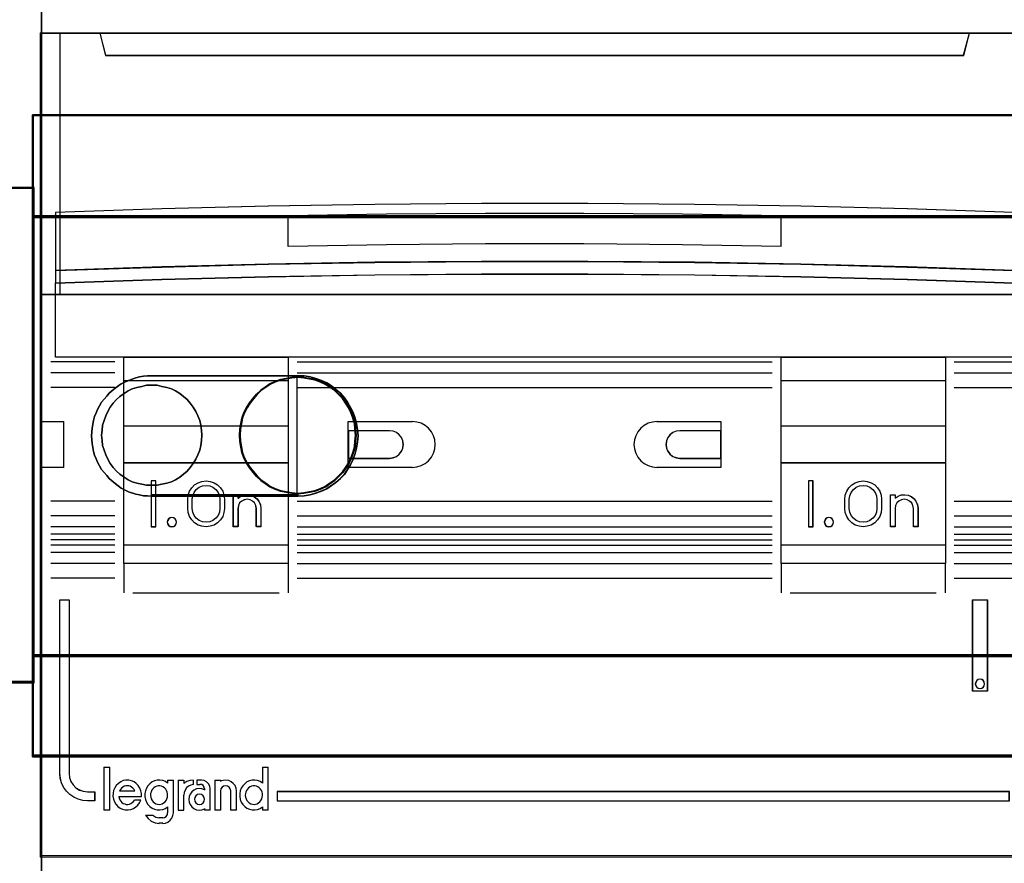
# Model space of a CAD drawing. Header units: millimetres. Extents: x -1290 to 1795, y -4192 to -1311.
# Tile 780 of 1056: x 1438 to 1448, y -2541 to -2532. Entities that reach past the tile are written whole.
import ezdxf

# ---------------------------------------------------------------- set-up
doc = ezdxf.new("R2010")
doc.units = ezdxf.units.MM
doc.layers.add('30', color=7, linetype='Continuous')
doc.layers.add('45', color=7, linetype='Continuous')
doc.layers.add('Aparatura', color=7, linetype='Continuous', lineweight=13)

# ---------------------------------------------------------------- blocks, each defined once
blk = doc.blocks.new('*U321')
at = {"layer": '30', "color": 7}
for points in [[(117.158256, -107.133495), (548.842747, -107.133495), (117.158256, -107.133495)], [(117.158256, -107.133495), (117.158256, -109.745742), (117.158256, -107.133495)], [(548.842747, -107.133495), (117.158256, -107.133495), (117.158256, -109.698196), (117.158256, -111.175687), (117.158256, -112.73681), (548.842747, -112.73681), (548.842747, -111.175687), (548.842747, -109.698196), (548.842747, -107.133495)], [(117.158256, -112.73681), (117.158256, -109.657769), (117.158256, -112.73681)], [(113.649238, -111.11201), (117.245982, -111.11201), (113.649238, -111.11201)], [(115.194714, -111.11201), (113.649238, -111.11201), (113.649238, -138.202181), (115.194714, -138.202181), (117.245982, -138.202181), (117.245982, -136.743056), (117.245982, -135.22887), (117.245982, -114.167914), (117.245982, -112.653727), (117.245982, -111.11201), (115.194714, -111.11201)], [(115.200756, -111.155099), (113.692205, -111.155099), (113.692205, -138.159093), (115.200756, -138.159093), (117.203014, -138.159093), (117.203014, -136.704609), (117.203014, -135.19524), (117.203014, -114.201281), (117.203014, -112.691912), (117.203014, -111.155099), (115.200756, -111.155099)], [(117.158256, -112.648837), (548.842747, -112.648837), (117.158256, -112.648837)], [(117.158256, -114.246707), (117.158256, -112.648837), (117.158256, -114.246707)], [(548.842747, -112.648837), (117.158256, -112.648837), (117.158256, -114.163638), (117.158256, -135.23314), (117.158256, -136.747941), (548.842747, -136.747941), (548.842747, -135.23314), (548.842747, -114.163638), (548.842747, -112.648837)], [(117.158256, -114.158734), (117.158256, -135.238044), (117.158256, -114.158734)], [(131.702128, -121.403008), (132.033116, -121.403008), (132.364104, -121.458626), (132.66751, -121.542053), (132.970917, -121.65329), (133.274323, -121.792335), (133.522564, -121.95919), (133.770805, -122.153854), (134.019046, -122.348518), (134.239705, -122.5988), (134.4052, -122.849082), (134.570694, -123.127173), (134.708606, -123.405265), (134.818935, -123.711165), (134.901682, -124.017065), (134.956847, -124.350775), (134.984429, -124.684484), (134.956847, -125.018194), (134.901682, -125.351903), (134.818935, -125.657804), (134.708606, -125.963704), (134.570694, -126.269605), (134.4052, -126.519887), (134.239705, -126.797978), (134.019046, -127.020451), (133.770805, -127.242924), (133.522564, -127.409779), (133.274323, -127.576633), (132.970917, -127.715679), (132.66751, -127.826916), (132.364104, -127.910343), (132.033116, -127.965961), (131.702128, -127.99377), (123.675659, -127.99377), (123.455, -127.965961), (123.234341, -127.965961), (123.013682, -127.910343), (122.820605, -127.882534), (122.40687, -127.743488), (122.020716, -127.548824), (121.689728, -127.298542), (121.35874, -127.020451), (121.220828, -126.853596), (121.082916, -126.686741), (120.945004, -126.519887), (120.834675, -126.325223), (120.724345, -126.130559), (120.641598, -125.935895), (120.558851, -125.741231), (120.503686, -125.546567), (120.420939, -125.101621), (120.393357, -124.684484), (120.420939, -124.267348), (120.503686, -123.850211), (120.558851, -123.627738), (120.641598, -123.433074), (120.724345, -123.23841), (120.834675, -123.043746), (120.945004, -122.849082), (121.082916, -122.682227), (121.220828, -122.515373), (121.35874, -122.348518), (121.689728, -122.070427), (122.020716, -121.847954), (122.40687, -121.65329), (122.820605, -121.514244), (123.013682, -121.458626), (123.234341, -121.430817), (123.455, -121.403008), (123.675659, -121.403008), (131.702128, -121.403008)], [(123.675659, -127.99377), (131.702128, -127.99377), (132.033116, -127.965961), (132.364104, -127.910343), (132.66751, -127.826916), (132.970917, -127.715679), (133.274323, -127.576633), (133.522564, -127.409779), (133.770805, -127.242924), (134.019046, -127.020451), (134.239705, -126.797978), (134.4052, -126.519887), (134.570694, -126.269605), (134.708606, -125.963704), (134.818935, -125.657804), (134.901682, -125.351903), (134.956847, -125.018194), (134.984429, -124.684484), (134.956847, -124.350775), (134.901682, -124.017065), (134.818935, -123.711165), (134.708606, -123.405265), (134.570694, -123.127173), (134.4052, -122.849082), (134.239705, -122.5988), (134.019046, -122.348518), (133.770805, -122.153854), (133.522564, -121.95919), (133.274323, -121.792335), (132.970917, -121.65329), (132.66751, -121.542053), (132.364104, -121.458626), (132.033116, -121.403008), (131.702128, -121.403008), (123.675659, -121.403008), (123.455, -121.403008), (123.234341, -121.430817), (123.013682, -121.458626), (122.820605, -121.514244), (122.40687, -121.65329), (122.020716, -121.847954), (121.689728, -122.070427), (121.35874, -122.348518), (121.220828, -122.515373), (121.082916, -122.682227), (120.945004, -122.849082), (120.834675, -123.043746), (120.724345, -123.23841), (120.641598, -123.433074), (120.558851, -123.627738), (120.503686, -123.850211), (120.420939, -124.267348), (120.393357, -124.684484), (120.420939, -125.101621), (120.503686, -125.546567), (120.558851, -125.741231), (120.641598, -125.935895), (120.724345, -126.130559), (120.834675, -126.325223), (120.945004, -126.519887), (121.082916, -126.686741), (121.220828, -126.853596), (121.35874, -127.020451), (121.689728, -127.298542), (122.020716, -127.548824), (122.40687, -127.743488), (122.820605, -127.882534), (123.013682, -127.910343), (123.234341, -127.965961), (123.455, -127.965961), (123.675659, -127.99377)], [(123.657102, -121.403008), (131.722474, -121.403008), (123.657102, -121.403008)], [(134.87522, -124.657993), (134.847424, -124.32415), (134.819627, -124.018128), (134.736237, -123.712105), (134.625051, -123.406082), (134.486068, -123.127879), (134.319288, -122.877497), (134.152509, -122.627115), (133.930136, -122.404553), (133.707763, -122.181991), (133.457594, -122.015069), (133.207424, -121.848147), (132.929458, -121.709046), (132.623696, -121.597765), (132.317933, -121.542125), (132.012171, -121.486484), (131.678611, -121.458664), (131.345052, -121.486484), (131.03929, -121.542125), (130.733527, -121.597765), (130.427765, -121.709046), (130.149799, -121.848147), (129.899629, -122.015069), (129.64946, -122.181991), (129.427087, -122.404553), (129.232511, -122.627115), (129.037935, -122.877497), (128.871155, -123.127879), (128.732172, -123.406082), (128.620986, -123.712105), (128.565393, -124.018128), (128.509799, -124.32415), (128.482003, -124.657993), (128.509799, -124.991837), (128.565393, -125.297859), (128.620986, -125.603882), (128.732172, -125.909905), (128.871155, -126.188108), (129.037935, -126.43849), (129.232511, -126.688872), (129.427087, -126.911434), (129.64946, -127.133996), (129.899629, -127.300918), (130.149799, -127.467839), (130.427765, -127.606941), (130.733527, -127.718222), (131.03929, -127.773862), (131.345052, -127.829503), (131.678611, -127.857323), (132.012171, -127.829503), (132.317933, -127.773862), (132.623696, -127.718222), (132.929458, -127.606941), (133.207424, -127.467839), (133.457594, -127.300918), (133.707763, -127.133996), (133.930136, -126.911434), (134.152509, -126.688872), (134.319288, -126.43849), (134.486068, -126.188108), (134.625051, -125.909905), (134.736237, -125.603882), (134.819627, -125.297859), (134.847424, -124.991837), (134.87522, -124.657993)], [(131.678611, -127.857323), (131.345052, -127.829503), (131.03929, -127.773862), (130.733527, -127.718222), (130.427765, -127.606941), (130.149799, -127.467839), (129.899629, -127.300918), (129.64946, -127.133996), (129.427087, -126.911434), (129.232511, -126.688872), (129.037935, -126.43849), (128.871155, -126.188108), (128.732172, -125.909905), (128.620986, -125.603882), (128.565393, -125.297859), (128.509799, -124.991837), (128.482003, -124.657993), (128.509799, -124.32415), (128.565393, -124.018128), (128.620986, -123.712105), (128.732172, -123.406082), (128.871155, -123.127879), (129.037935, -122.877497), (129.232511, -122.627115), (129.427087, -122.404553), (129.64946, -122.181991), (129.899629, -122.015069), (130.149799, -121.848147), (130.427765, -121.709046), (130.733527, -121.597765), (131.03929, -121.542125), (131.345052, -121.486484), (131.678611, -121.458664), (132.012171, -121.486484), (132.317933, -121.542125), (132.623696, -121.597765), (132.929458, -121.709046), (133.207424, -121.848147), (133.457594, -122.015069), (133.707763, -122.181991), (133.930136, -122.404553), (134.152509, -122.627115), (134.319288, -122.877497), (134.486068, -123.127879), (134.625051, -123.406082), (134.736237, -123.712105), (134.819627, -124.018128), (134.847424, -124.32415), (134.87522, -124.657993), (134.847424, -124.991837), (134.819627, -125.297859), (134.736237, -125.603882), (134.625051, -125.909905), (134.486068, -126.188108), (134.319288, -126.43849), (134.152509, -126.688872), (133.930136, -126.911434), (133.707763, -127.133996), (133.457594, -127.300918), (133.207424, -127.467839), (132.929458, -127.606941), (132.623696, -127.718222), (132.317933, -127.773862), (132.012171, -127.829503), (131.678611, -127.857323)], [(128.482003, -124.657993), (128.509799, -124.991837), (128.565393, -125.297859), (128.620986, -125.603882), (128.732172, -125.909905), (128.871155, -126.188108), (129.037935, -126.43849), (129.232511, -126.688872), (129.427087, -126.911434), (129.64946, -127.133996), (129.899629, -127.300918), (130.149799, -127.467839), (130.427765, -127.606941), (130.733527, -127.718222), (131.03929, -127.773862), (131.345052, -127.829503), (131.678611, -127.857323), (132.012171, -127.829503), (132.317933, -127.773862), (132.623696, -127.718222), (132.929458, -127.606941), (133.207424, -127.467839), (133.457594, -127.300918), (133.707763, -127.133996), (133.930136, -126.911434), (134.152509, -126.688872), (134.319288, -126.43849), (134.486068, -126.188108), (134.625051, -125.909905), (134.736237, -125.603882), (134.819627, -125.297859), (134.847424, -124.991837), (134.87522, -124.657993), (134.847424, -124.32415), (134.819627, -124.018128), (134.736237, -123.712105), (134.625051, -123.406082), (134.486068, -123.127879), (134.319288, -122.877497), (134.152509, -122.627115), (133.930136, -122.404553), (133.707763, -122.181991), (133.457594, -122.015069), (133.207424, -121.848147), (132.929458, -121.709046), (132.623696, -121.597765), (132.317933, -121.542125), (132.012171, -121.486484), (131.678611, -121.458664), (131.345052, -121.486484), (131.03929, -121.542125), (130.733527, -121.597765), (130.427765, -121.709046), (130.149799, -121.848147), (129.899629, -122.015069), (129.64946, -122.181991), (129.427087, -122.404553), (129.232511, -122.627115), (129.037935, -122.877497), (128.871155, -123.127879), (128.732172, -123.406082), (128.620986, -123.712105), (128.565393, -124.018128), (128.509799, -124.32415), (128.482003, -124.657993)], [(128.52497, -124.657096), (128.552393, -124.986536), (128.607239, -125.288524), (128.662085, -125.590511), (128.771777, -125.892498), (128.908892, -126.167032), (129.07343, -126.414112), (129.265391, -126.661193), (129.457351, -126.88082), (129.676735, -127.100447), (129.923542, -127.265167), (130.170348, -127.429887), (130.444578, -127.567154), (130.746231, -127.676968), (131.047883, -127.731874), (131.349536, -127.786781), (131.678611, -127.814234), (132.007687, -127.786781), (132.30934, -127.731874), (132.610992, -127.676968), (132.912645, -127.567154), (133.186875, -127.429887), (133.433681, -127.265167), (133.680488, -127.100447), (133.899872, -126.88082), (134.119255, -126.661193), (134.283793, -126.414112), (134.448331, -126.167032), (134.585446, -125.892498), (134.695138, -125.590511), (134.777407, -125.288524), (134.80483, -124.986536), (134.832253, -124.657096), (134.80483, -124.327655), (134.777407, -124.025668), (134.695138, -123.723681), (134.585446, -123.421694), (134.448331, -123.14716), (134.283793, -122.900079), (134.119255, -122.652999), (133.899872, -122.433372), (133.680488, -122.213745), (133.433681, -122.049025), (133.186875, -121.884304), (132.912645, -121.747037), (132.610992, -121.637224), (132.30934, -121.582317), (132.007687, -121.52741), (131.678611, -121.499957), (131.349536, -121.52741), (131.047883, -121.582317), (130.746231, -121.637224), (130.444578, -121.747037), (130.170348, -121.884304), (129.923542, -122.049025), (129.676735, -122.213745), (129.457351, -122.433372), (129.265391, -122.652999), (129.07343, -122.900079), (128.908892, -123.14716), (128.771777, -123.421694), (128.662085, -123.723681), (128.607239, -124.025668), (128.552393, -124.327655), (128.52497, -124.657096)], [(131.634749, -127.99377), (131.972532, -127.965961), (132.310315, -127.910343), (132.619949, -127.826916), (132.929583, -127.715679), (133.239218, -127.576633), (133.492555, -127.409779), (133.745892, -127.242924), (133.999229, -127.020451), (134.224418, -126.797978), (134.393309, -126.519887), (134.562201, -126.269605), (134.702944, -125.963704), (134.815538, -125.657804), (134.899984, -125.351903), (134.956281, -125.018194), (134.984429, -124.684484), (134.956281, -124.350775), (134.899984, -124.017065), (134.815538, -123.711165), (134.702944, -123.405265), (134.562201, -123.127173), (134.393309, -122.849082), (134.224418, -122.5988), (133.999229, -122.348518), (133.745892, -122.153854), (133.492555, -121.95919), (133.239218, -121.792335), (132.929583, -121.65329), (132.619949, -121.542053), (132.310315, -121.458626), (131.972532, -121.403008), (131.634749, -121.403008), (131.634749, -127.99377)], [(126.430301, -124.657096), (126.402447, -124.378174), (126.374592, -124.099252), (126.318884, -123.848222), (126.207466, -123.597193), (126.096048, -123.346163), (125.956776, -123.123026), (125.78965, -122.899888), (125.622523, -122.704643), (125.427543, -122.53729), (125.232562, -122.369937), (124.981872, -122.230476), (124.759037, -122.118907), (124.508347, -122.035231), (124.229803, -121.979446), (123.979114, -121.923662), (123.70057, -121.923662), (123.394171, -121.923662), (123.143482, -121.979446), (122.864938, -122.035231), (122.614248, -122.118907), (122.391413, -122.230476), (122.168577, -122.369937), (121.945742, -122.53729), (121.750761, -122.704643), (121.583635, -122.899888), (121.416509, -123.123026), (121.277237, -123.346163), (121.165819, -123.597193), (121.082256, -123.848222), (120.998692, -124.099252), (120.970838, -124.378174), (120.942984, -124.657096), (120.970838, -124.936018), (120.998692, -125.214939), (121.082256, -125.465969), (121.165819, -125.716999), (121.277237, -125.968028), (121.416509, -126.191166), (121.583635, -126.414303), (121.750761, -126.609549), (121.945742, -126.776902), (122.168577, -126.944255), (122.391413, -127.083716), (122.614248, -127.195284), (122.864938, -127.278961), (123.143482, -127.334745), (123.394171, -127.39053), (123.70057, -127.39053), (123.979114, -127.39053), (124.229803, -127.334745), (124.508347, -127.278961), (124.759037, -127.195284), (124.981872, -127.083716), (125.232562, -126.944255), (125.427543, -126.776902), (125.622523, -126.609549), (125.78965, -126.414303), (125.956776, -126.191166), (126.096048, -125.968028), (126.207466, -125.716999), (126.318884, -125.465969), (126.374592, -125.214939), (126.402447, -124.936018), (126.430301, -124.657096)], [(123.70057, -121.923662), (123.979114, -121.923662), (124.229803, -121.979446), (124.508347, -122.035231), (124.759037, -122.118907), (124.981872, -122.230476), (125.232562, -122.369937), (125.427543, -122.53729), (125.622523, -122.704643), (125.78965, -122.899888), (125.956776, -123.123026), (126.096048, -123.346163), (126.207466, -123.597193), (126.318884, -123.848222), (126.374592, -124.099252), (126.402447, -124.378174), (126.430301, -124.657096), (126.402447, -124.936018), (126.374592, -125.214939), (126.318884, -125.465969), (126.207466, -125.716999), (126.096048, -125.968028), (125.956776, -126.191166), (125.78965, -126.414303), (125.622523, -126.609549), (125.427543, -126.776902), (125.232562, -126.944255), (124.981872, -127.083716), (124.759037, -127.195284), (124.508347, -127.278961), (124.229803, -127.334745), (123.979114, -127.39053), (123.70057, -127.39053), (123.394171, -127.39053), (123.143482, -127.334745), (122.864938, -127.278961), (122.614248, -127.195284), (122.391413, -127.083716), (122.168577, -126.944255), (121.945742, -126.776902), (121.750761, -126.609549), (121.583635, -126.414303), (121.416509, -126.191166), (121.277237, -125.968028), (121.165819, -125.716999), (121.082256, -125.465969), (120.998692, -125.214939), (120.970838, -124.936018), (120.942984, -124.657096), (120.970838, -124.378174), (120.998692, -124.099252), (121.082256, -123.848222), (121.165819, -123.597193), (121.277237, -123.346163), (121.416509, -123.123026), (121.583635, -122.899888), (121.750761, -122.704643), (121.945742, -122.53729), (122.168577, -122.369937), (122.391413, -122.230476), (122.614248, -122.118907), (122.864938, -122.035231), (123.143482, -121.979446), (123.394171, -121.923662), (123.70057, -121.923662)], [(131.722474, -127.905798), (123.657102, -127.905798), (131.722474, -127.905798)], [(117.158256, -136.747941), (117.158256, -135.151866), (117.158256, -136.747941)], [(117.158256, -136.659968), (548.842747, -136.659968), (117.158256, -136.659968)], [(117.158256, -139.739009), (117.158256, -136.659968), (117.158256, -139.739009)], [(548.842747, -136.659968), (117.158256, -136.659968), (117.158256, -138.13771), (117.158256, -139.699098), (117.158256, -142.236353), (548.842747, -142.236353), (548.842747, -139.699098), (548.842747, -138.13771), (548.842747, -136.659968)], [(548.79978, -136.703057), (117.201224, -136.703057), (117.201224, -138.157962), (117.201224, -139.69522), (117.201224, -142.193264), (548.79978, -142.193264), (548.79978, -139.69522), (548.79978, -138.157962), (548.79978, -136.703057)], [(117.245982, -138.114209), (113.649238, -138.114209), (117.245982, -138.114209)], [(117.158256, -139.651036), (117.158256, -142.236353), (117.158256, -139.651036)], [(117.158256, -142.14838), (548.842747, -142.14838), (117.158256, -142.14838)]]:
    blk.add_lwpolyline(points, close=True, dxfattribs=at)
at = {"layer": '30', "color": 59}
blk.add_lwpolyline([(548.79978, -107.176583), (117.201224, -107.176583), (117.201224, -109.701841), (117.201224, -111.156608), (117.201224, -112.693721), (548.79978, -112.693721), (548.79978, -111.156608), (548.79978, -109.701841), (548.79978, -107.176583)], close=True, dxfattribs=at)
blk = doc.blocks.new('*U322')
at = {"layer": '45', "color": 7}
for points in [[(153.640272, -83.671744), (171.62861, -83.671744), (171.62861, -83.671744), (171.62861, -166.638872), (171.62861, -166.638872), (153.640272, -166.638872), (153.640272, -166.638872), (135.646092, -166.638872), (135.646092, -166.638872), (117.657754, -166.638872), (117.657754, -166.638872), (117.657754, -83.671744), (117.657754, -83.671744), (135.646092, -83.671744), (135.646092, -83.671744), (153.640272, -83.671744), (153.640272, -83.671744)], [(153.637885, -83.67713), (171.623239, -83.67713), (171.623239, -166.633485), (153.637885, -166.633485), (135.646689, -166.633485), (117.661335, -166.633485), (117.661335, -83.67713), (135.646689, -83.67713), (153.637885, -83.67713)], [(117.657754, -102.65946), (171.62861, -102.65946), (171.62861, -116.970266), (117.657754, -116.970266), (117.657754, -102.65946)], [(117.661335, -102.664846), (171.623239, -102.664846), (171.623239, -116.96488), (117.661335, -116.96488), (117.661335, -102.664846)], [(120.840936, -102.65946), (121.156426, -103.880304), (121.156426, -103.880304), (168.129467, -103.880304), (168.129467, -103.880304), (168.4508, -102.65946), (120.840936, -102.65946)], [(120.846307, -102.664846), (121.161726, -103.874918), (168.124168, -103.874918), (168.445429, -102.664846), (120.846307, -102.664846)], [(170.874887, -112.474699), (165.044321, -112.275581), (159.219597, -112.12917), (153.389031, -112.029611), (147.558465, -111.982759), (141.727899, -111.982759), (135.897333, -112.029611), (130.066767, -112.12917), (124.242043, -112.275581), (118.411477, -112.474699), (118.411477, -115.648882), (124.242043, -115.45562), (130.066767, -115.303353), (135.897333, -115.203794), (141.727899, -115.156942), (147.558465, -115.156942), (153.389031, -115.203794), (159.219597, -115.303353), (165.044321, -115.45562), (170.874887, -115.648882), (170.874887, -112.474699)], [(170.869516, -112.477326), (165.039945, -112.278598), (159.216215, -112.132474), (153.386644, -112.03311), (147.557073, -111.98635), (141.727502, -111.98635), (135.89793, -112.03311), (130.068359, -112.132474), (124.244629, -112.278598), (118.415058, -112.477326), (118.415058, -115.645292), (124.244629, -115.452408), (130.068359, -115.300439), (135.89793, -115.201075), (141.727502, -115.154315), (147.557073, -115.154315), (153.386644, -115.201075), (159.216215, -115.300439), (165.039945, -115.452408), (170.869516, -115.645292), (170.869516, -112.477326)], [(170.874887, -115.643175), (165.044321, -115.448633), (159.219597, -115.295357), (153.389031, -115.195139), (147.558465, -115.147977), (141.727899, -115.147977), (135.897333, -115.195139), (130.066767, -115.295357), (124.242043, -115.448633), (118.411477, -115.643175), (118.411477, -116.332914), (124.242043, -116.132477), (130.066767, -115.985097), (135.897333, -115.884878), (141.727899, -115.837717), (147.558465, -115.837717), (153.389031, -115.884878), (159.219597, -115.985097), (165.044321, -116.132477), (170.874887, -116.332914), (170.874887, -115.643175)], [(170.869516, -115.643014), (165.039945, -115.449946), (159.216215, -115.297832), (153.386644, -115.198372), (147.557073, -115.151568), (141.727502, -115.151568), (135.89793, -115.198372), (130.068359, -115.297832), (124.244629, -115.449946), (118.415058, -115.643014), (118.415058, -116.327528), (124.244629, -116.128609), (130.068359, -115.982346), (135.89793, -115.882886), (141.727502, -115.836082), (147.557073, -115.836082), (153.386644, -115.882886), (159.216215, -115.982346), (165.039945, -116.128609), (170.869516, -116.327528), (170.869516, -115.643014)], [(170.874887, -120.392221), (118.411477, -120.392221), (118.411477, -116.322137), (124.242043, -116.123025), (130.066767, -115.976619), (135.897333, -115.877063), (141.727899, -115.830214), (147.558465, -115.830214), (153.389031, -115.877063), (159.219597, -115.976619), (165.044321, -116.123025), (170.874887, -116.322137), (170.874887, -120.392221)], [(170.869516, -120.386835), (118.415058, -120.386835), (118.415058, -116.326362), (124.244629, -116.12772), (130.068359, -115.98166), (135.89793, -115.882339), (141.727502, -115.8356), (147.557073, -115.8356), (153.386644, -115.882339), (159.216215, -115.98166), (165.039945, -116.12772), (170.869516, -116.326362), (170.869516, -120.386835)], [(122.155027, -120.381448), (131.154944, -120.381448), (131.154944, -131.665279), (122.155027, -131.665279), (122.155027, -120.381448)], [(122.160398, -120.385039), (131.151364, -120.385039), (131.151364, -131.659893), (122.160398, -131.659893), (122.160398, -120.385039)], [(158.12963, -120.381448), (167.129547, -120.381448), (167.129547, -131.665279), (158.12963, -131.665279), (158.12963, -120.381448)], [(122.155027, -121.654358), (131.154944, -121.654358), (131.154944, -124.166065), (122.155027, -124.166065), (122.155027, -121.654358)], [(122.160398, -121.659744), (131.151364, -121.659744), (131.151364, -124.160679), (122.160398, -124.160679), (122.160398, -121.659744)], [(158.12963, -121.654358), (167.129547, -121.654358), (167.129547, -124.166065), (158.12963, -124.166065), (158.12963, -121.654358)], [(158.135001, -121.659744), (167.125966, -121.659744), (167.125966, -124.160679), (158.135001, -124.160679), (158.135001, -121.659744)], [(136.70199, -125.91654), (136.895553, -125.881248), (137.083251, -125.816545), (137.235755, -125.693021), (137.353066, -125.534205), (137.429318, -125.351861), (137.458646, -125.157753), (137.429318, -124.963645), (137.353066, -124.775418), (137.235755, -124.622484), (137.083251, -124.504843), (136.895553, -124.428376), (136.70199, -124.404848), (136.70199, -124.404848), (134.443754, -124.404848), (134.443754, -125.91654), (136.70199, -125.91654), (136.70199, -125.91654)], [(136.699315, -125.912949), (136.892188, -125.877867), (137.079217, -125.813548), (137.231178, -125.690758), (137.348071, -125.532885), (137.424051, -125.351624), (137.453275, -125.158668), (137.424051, -124.965712), (137.348071, -124.778604), (137.231178, -124.626578), (137.079217, -124.509635), (136.892188, -124.433622), (136.699315, -124.410234), (134.449125, -124.410234), (134.449125, -125.912949), (136.699315, -125.912949)], [(152.583557, -124.404848), (152.390077, -124.428376), (152.20246, -124.504843), (152.050022, -124.622484), (151.932761, -124.775418), (151.856542, -124.963645), (151.83309, -125.157753), (151.856542, -125.351861), (151.932761, -125.534205), (152.050022, -125.693021), (152.20246, -125.816545), (152.390077, -125.881248), (152.583557, -125.91654), (152.583557, -125.91654), (154.84082, -125.91654), (154.84082, -124.404848), (152.583557, -124.404848), (152.583557, -124.404848)], [(152.586247, -124.410234), (152.393459, -124.433622), (152.206512, -124.509635), (152.054618, -124.626578), (151.937776, -124.778604), (151.861829, -124.965712), (151.838461, -125.158668), (151.861829, -125.351624), (151.937776, -125.532885), (152.054618, -125.690758), (152.206512, -125.813548), (152.393459, -125.877867), (152.586247, -125.912949), (154.835449, -125.912949), (154.835449, -124.410234), (152.586247, -124.410234)], [(122.155027, -126.151732), (131.154944, -126.151732), (131.154944, -130.665264), (122.155027, -130.665264), (122.155027, -126.151732)], [(158.12963, -126.151732), (167.129547, -126.151732), (167.129547, -130.665264), (158.12963, -130.665264), (158.12963, -126.151732)], [(158.135001, -126.157118), (167.125966, -126.157118), (167.125966, -130.661674), (158.135001, -130.661674), (158.135001, -126.157118)], [(123.913117, -127.155338), (123.660683, -127.155338), (123.660683, -129.650887), (123.913117, -129.650887), (123.913117, -127.155338)], [(159.876978, -127.155338), (159.629915, -127.155338), (159.629915, -129.650887), (159.876978, -129.650887), (159.876978, -127.155338)], [(168.613719, -138.656407), (168.613719, -133.650946), (168.613719, -133.650946), (169.426522, -133.650946), (169.426522, -133.650946), (169.426522, -138.656407), (169.426522, -138.656407), (168.613719, -138.656407), (168.613719, -138.656407)], [(168.61909, -138.651021), (168.61909, -133.656332), (169.421151, -133.656332), (169.421151, -138.651021), (168.61909, -138.651021)], [(124.088839, -144.841419), (124.17751, -144.835511), (124.26027, -144.811879), (124.337118, -144.764615), (124.419878, -144.699627), (124.473081, -144.634639), (124.520372, -144.546019), (124.549929, -144.451492), (124.555841, -144.356964), (124.555841, -144.256528), (124.532195, -144.167909), (124.496726, -144.079289), (124.449435, -144.002485), (124.378498, -143.931589), (124.30165, -143.878417), (124.224801, -143.848877), (124.13613, -143.825246), (124.041547, -143.825246), (123.958787, -143.848877), (123.870116, -143.878417), (123.793268, -143.931589), (123.734153, -144.002485), (123.680951, -144.079289), (123.645482, -144.167909), (123.621836, -144.256528), (123.615925, -144.356964), (123.633659, -144.451492), (123.663216, -144.546019), (123.704596, -144.634639), (123.76371, -144.699627), (123.834647, -144.764615), (123.911496, -144.811879), (124.000167, -144.835511), (124.088839, -144.841419)], [(129.286392, -144.841419), (129.369104, -144.835511), (129.457725, -144.811879), (129.534529, -144.764615), (129.605426, -144.699627), (129.664506, -144.634639), (129.711771, -144.546019), (129.735403, -144.451492), (129.753127, -144.356964), (129.741311, -144.256528), (129.729495, -144.167909), (129.688139, -144.079289), (129.634966, -144.002485), (129.569978, -143.931589), (129.493173, -143.878417), (129.416369, -143.848877), (129.32184, -143.825246), (129.239127, -143.825246), (129.150507, -143.848877), (129.067794, -143.878417), (128.99099, -143.931589), (128.926001, -144.002485), (128.872829, -144.079289), (128.831473, -144.167909), (128.819656, -144.256528), (128.80784, -144.356964), (128.825564, -144.451492), (128.855105, -144.546019), (128.896461, -144.634639), (128.955541, -144.699627), (129.026438, -144.764615), (129.103242, -144.811879), (129.191863, -144.835511), (129.286392, -144.841419)], [(126.575317, -144.566729), (126.551523, -144.459241), (126.492038, -144.369669), (126.402811, -144.309953), (126.295739, -144.292039), (126.194615, -144.309953), (126.099439, -144.369669), (126.045903, -144.459241), (126.022109, -144.566729), (126.045903, -144.668245), (126.099439, -144.763789), (126.194615, -144.823504), (126.295739, -144.841419), (126.402811, -144.823504), (126.492038, -144.763789), (126.551523, -144.668245), (126.575317, -144.566729)], [(130.553398, -144.152001), (130.553398, -144.649315), (170.624243, -144.649315), (170.624243, -144.152001), (130.553398, -144.152001)]]:
    blk.add_lwpolyline(points, close=True, dxfattribs=at)
at = {"layer": '45', "color": 4}
blk.add_lwpolyline([(118.656751, -102.65946), (118.656751, -116.970266)], dxfattribs=at)
at = {"layer": '45', "color": 7}
for points in [[(158.140372, -112.65961), (152.741138, -112.570495), (147.341904, -112.519572), (141.948514, -112.519572), (136.543436, -112.570495), (131.144202, -112.65961)], [(158.12963, -114.329293), (158.12963, -112.647042)], [(117.657754, -123.909329), (118.871588, -123.909329)], [(118.860847, -123.909329), (118.860847, -126.413854)], [(134.443754, -126.413854), (134.443754, -123.909329)], [(134.443754, -123.909329), (137.959934, -123.909329)], [(137.949192, -126.413854), (138.190767, -126.390393), (138.42645, -126.314143), (138.644457, -126.196835), (138.833003, -126.044334), (138.992089, -125.850776), (139.10993, -125.633756), (139.180635, -125.405006), (139.204203, -125.158659), (139.180635, -124.912312), (139.10993, -124.677696), (138.992089, -124.460676), (138.833003, -124.267118), (138.644457, -124.114618), (138.42645, -123.99731), (138.190767, -123.93279), (137.949192, -123.909329)], [(151.347914, -123.909329), (151.094406, -123.93279), (150.858584, -123.99731), (150.640448, -124.114618), (150.451791, -124.267118), (150.298506, -124.460676), (150.1747, -124.677696), (150.103953, -124.912312), (150.080371, -125.158659), (150.103953, -125.405006), (150.1747, -125.633756), (150.298506, -125.850776), (150.451791, -126.044334), (150.640448, -126.196835), (150.858584, -126.314143), (151.094406, -126.390393), (151.347914, -126.413854)], [(151.337173, -123.909329), (154.84082, -123.909329)], [(154.830078, -123.909329), (154.830078, -126.413854)], [(117.657754, -126.403082), (118.871588, -126.403082)], [(134.443754, -126.403082), (137.959934, -126.403082)], [(151.337173, -126.403082), (154.84082, -126.403082)], [(122.155027, -131.652712), (122.155027, -133.277512)], [(131.144202, -131.652712), (131.144202, -133.277512)], [(158.12963, -131.652712), (158.12963, -133.277512)], [(167.118805, -131.652712), (167.118805, -133.277512)], [(121.057564, -142.814458), (121.057564, -145.157402)], [(121.057564, -142.814458), (121.383401, -142.814458)], [(121.372659, -142.814458), (121.372659, -145.157402)], [(129.742385, -142.814458), (129.742385, -143.690594)], [(129.742385, -142.814458), (130.057481, -142.814458)], [(130.046739, -142.814458), (130.046739, -145.157402)], [(123.118217, -144.415609), (123.118217, -144.251056), (123.088785, -144.098256), (123.035808, -143.951334), (122.947513, -143.816165), (122.841559, -143.704504), (122.717946, -143.616351), (122.576674, -143.557582), (122.429515, -143.516444), (122.27647, -143.516444), (122.129312, -143.545828), (121.98804, -143.610474), (121.85854, -143.692751), (121.7467, -143.804412), (121.664291, -143.933703), (121.599541, -144.080626), (121.57011, -144.233425), (121.564223, -144.397978), (121.593655, -144.550777), (121.646632, -144.6977), (121.723154, -144.838745), (121.834995, -144.956283), (121.952722, -145.050313), (122.088108, -145.109082), (122.235266, -145.15022), (122.394197, -145.15022), (122.541356, -145.126713), (122.688514, -145.073821), (122.818014, -144.985667), (122.923968, -144.879883), (123.018149, -144.756468), (123.082899, -144.609546)], [(122.767315, -144.105322), (122.720011, -144.02617), (122.654967, -143.959195), (122.58401, -143.904397), (122.50714, -143.855689), (122.430269, -143.831334), (122.347486, -143.825246), (122.25879, -143.831334), (122.176007, -143.855689), (122.099137, -143.904397), (122.034093, -143.959195), (121.969049, -144.02617), (121.927657, -144.105322)], [(124.555841, -143.680997), (124.432056, -143.592843), (124.296481, -143.539951), (124.137329, -143.516444), (123.989966, -143.522321), (123.842603, -143.557582), (123.707028, -143.616351), (123.577349, -143.710381), (123.477142, -143.827919), (123.394618, -143.957211), (123.341568, -144.098256), (123.3062, -144.251056), (123.3062, -144.415609), (123.341568, -144.568408), (123.394618, -144.71533), (123.477142, -144.844622), (123.577349, -144.956283), (123.707028, -145.050313), (123.842603, -145.109082), (123.989966, -145.15022), (124.137329, -145.15022), (124.296481, -145.126713), (124.432056, -145.073821), (124.555841, -144.985667)], [(124.543308, -143.516444), (124.543308, -143.690594)], [(124.543308, -143.516444), (124.870936, -143.516444)], [(124.860194, -143.516444), (124.860194, -145.308212)], [(125.128742, -143.516444), (125.128742, -145.157402)], [(125.128742, -143.516444), (125.449208, -143.516444)], [(125.963029, -143.516444), (125.772279, -143.535016), (125.599412, -143.596925), (125.438466, -143.69598)], [(125.438466, -143.516444), (125.438466, -143.69598)], [(125.963029, -143.74984), (125.831888, -143.785496), (125.694787, -143.850865), (125.58749, -143.940005), (125.509998, -144.058858), (125.46231, -144.195538), (125.438466, -144.344104)], [(125.952287, -143.516444), (125.952287, -143.760613)], [(126.151012, -143.516444), (126.151012, -143.760613)], [(126.417769, -143.516444), (126.151012, -143.516444)], [(126.151012, -143.74984), (126.337205, -143.74984)], [(126.575317, -143.988623), (126.550864, -143.902906), (126.501957, -143.817189), (126.422485, -143.762086), (126.324673, -143.74984)], [(126.885041, -143.988623), (126.861141, -143.845176), (126.789438, -143.713683), (126.68786, -143.606098), (126.556407, -143.540352), (126.407027, -143.516444)], [(127.142847, -143.516444), (127.142847, -145.157402)], [(127.142847, -143.516444), (127.470475, -143.516444)], [(128.317294, -144.105322), (128.299514, -143.956615), (128.246175, -143.813857), (128.15135, -143.694892), (128.032819, -143.605668), (127.896508, -143.540237), (127.748344, -143.516444), (127.60018, -143.534289), (127.457942, -143.581875)], [(127.457942, -143.516444), (127.457942, -143.591849)], [(128.007569, -144.105322), (127.983672, -144.001815), (127.929905, -143.904397), (127.834317, -143.8496), (127.732756, -143.825246), (127.619246, -143.8496), (127.535607, -143.904397), (127.469891, -144.001815), (127.457942, -144.105322)], [(129.753127, -143.680997), (129.629342, -143.592843), (129.481979, -143.539951), (129.334615, -143.516444), (129.187252, -143.522321), (129.039889, -143.557582), (128.89842, -143.616351), (128.774635, -143.710381), (128.674428, -143.827919), (128.58601, -143.957211), (128.532959, -144.098256), (128.503487, -144.251056), (128.503487, -144.415609), (128.532959, -144.568408), (128.58601, -144.71533), (128.674428, -144.844622), (128.774635, -144.956283), (128.89842, -145.050313), (129.039889, -145.109082), (129.187252, -145.15022), (129.334615, -145.15022), (129.481979, -145.126713), (129.629342, -145.073821), (129.753127, -144.985667)], [(121.881109, -144.410533), (123.118217, -144.410533)], [(121.881109, -144.410533), (121.904751, -144.5003), (121.934304, -144.590068), (121.987498, -144.667867), (122.052513, -144.733697), (122.12935, -144.787558), (122.206186, -144.817481), (122.288933, -144.841419), (122.377591, -144.841419), (122.460338, -144.823465), (122.548995, -144.793542), (122.619921, -144.745666), (122.690847, -144.685821), (122.744041, -144.608022)], [(121.927657, -144.094549), (122.767315, -144.094549)], [(125.128742, -145.157402), (125.449208, -145.157402), (125.449208, -144.333332)], [(126.575317, -144.048624), (126.427554, -143.995544), (126.279792, -143.977851), (126.13203, -144.001442), (125.996088, -144.06042), (125.877878, -144.154784), (125.783311, -144.278636), (125.730116, -144.420183), (125.712385, -144.567626), (125.730116, -144.71507), (125.783311, -144.856616), (125.877878, -144.980469), (125.996088, -145.074833), (126.13203, -145.133811), (126.279792, -145.157402), (126.427554, -145.139709), (126.575317, -145.086629)], [(126.564575, -143.977851), (126.564575, -144.058642)], [(126.874299, -143.977851), (126.874299, -145.157402)], [(127.457942, -144.094549), (127.457942, -145.157402)], [(127.996827, -144.094549), (127.996827, -145.157402)], [(128.304762, -144.094549), (128.304762, -145.157402)], [(122.733299, -144.602636), (123.082411, -144.602636)], [(121.057564, -145.144834), (121.383401, -145.144834)], [(123.352749, -145.432092), (123.489128, -145.617368), (123.661084, -145.766784), (123.868617, -145.856434), (124.093939, -145.886318)], [(123.352749, -145.432092), (123.748408, -145.432092)], [(123.737666, -145.432092), (123.906745, -145.545902), (124.093939, -145.577516)], [(124.274761, -145.886318), (124.435728, -145.868473), (124.572849, -145.80899), (124.692084, -145.713818), (124.787472, -145.594853), (124.847089, -145.446146), (124.870936, -145.29744)], [(124.274761, -145.577516), (124.378638, -145.553161), (124.476405, -145.498364), (124.54362, -145.400946), (124.555841, -145.29744)], [(124.543308, -144.976071), (124.543308, -145.308212)], [(126.564575, -145.074815), (126.564575, -145.157402)], [(126.564575, -145.144834), (126.885041, -145.144834)], [(127.142847, -145.144834), (127.470475, -145.144834)], [(127.996827, -145.144834), (128.317294, -145.144834)], [(129.742385, -144.976071), (129.742385, -145.157402)], [(129.742385, -145.144834), (130.057481, -145.144834)], [(124.083197, -145.566744), (124.285503, -145.566744)], [(124.285503, -145.875545), (124.083197, -145.875545)], [(117.657754, -147.645769), (171.62861, -147.645769)]]:
    blk.add_lwpolyline(points, dxfattribs=at)
at = {"layer": '45', "color": 251}
for points in [[(131.144202, -114.329293), (131.144202, -112.647042)], [(158.140372, -114.329293), (152.741138, -114.234452), (147.341904, -114.183869), (141.948514, -114.183869), (136.543436, -114.234452), (131.144202, -114.329293)], [(121.669852, -120.638185), (118.159043, -120.638185)], [(131.647281, -120.638185), (157.639084, -120.638185)], [(167.614722, -120.638185), (171.125531, -120.638185)], [(121.669852, -121.23963), (118.159043, -121.23963)], [(131.647281, -121.23963), (157.639084, -121.23963)], [(167.614722, -121.23963), (171.125531, -121.23963)], [(121.669852, -122.04036), (118.159043, -122.04036)], [(131.647281, -122.04036), (157.639084, -122.04036)], [(167.614722, -122.04036), (171.125531, -122.04036)], [(121.669852, -128.266665), (118.159043, -128.266665)], [(131.647281, -128.266665), (157.639084, -128.266665)], [(167.614722, -128.266665), (171.125531, -128.266665)], [(121.669852, -129.060214), (118.159043, -129.060214)], [(131.647281, -129.060214), (157.639084, -129.060214)], [(167.614722, -129.060214), (171.125531, -129.060214)], [(121.669852, -129.661659), (118.159043, -129.661659)], [(131.647281, -129.661659), (157.639084, -129.661659)], [(167.614722, -129.661659), (171.125531, -129.661659)], [(121.669852, -130.058433), (118.159043, -130.058433)], [(121.669852, -130.36903), (118.159043, -130.36903)], [(131.647281, -130.058433), (157.639084, -130.058433)], [(131.647281, -130.36903), (157.639084, -130.36903)], [(167.614722, -130.058433), (171.125531, -130.058433)], [(167.614722, -130.36903), (171.125531, -130.36903)], [(121.669852, -130.66706), (118.159043, -130.66706)], [(131.647281, -130.66706), (157.639084, -130.66706)], [(167.614722, -130.66706), (171.125531, -130.66706)], [(121.669852, -131.06922), (118.159043, -131.06922)], [(131.647281, -131.06922), (157.639084, -131.06922)], [(167.614722, -131.06922), (171.125531, -131.06922)], [(121.669852, -131.665279), (118.159043, -131.665279)], [(131.647281, -131.665279), (157.639084, -131.665279)], [(167.614722, -131.665279), (171.125531, -131.665279)], [(121.669852, -132.466009), (118.159043, -132.466009)], [(131.647281, -132.466009), (157.639084, -132.466009)], [(167.614722, -132.466009), (171.125531, -132.466009)], [(122.658106, -133.264944), (130.659027, -133.264944)], [(158.625548, -133.264944), (166.628259, -133.264944)]]:
    blk.add_lwpolyline(points, dxfattribs=at)
at = {"layer": '45', "color": 4}
blk.add_lwpolyline([(158.135001, -120.385039), (167.125966, -120.385039), (167.125966, -131.659893), (158.135001, -131.659893), (158.135001, -120.385039)], close=True, dxfattribs=at)
at = {"layer": '45', "color": 251}
for points in [[(122.160398, -126.157118), (131.151364, -126.157118), (131.151364, -130.661674), (122.160398, -130.661674), (122.160398, -126.157118)], [(118.660331, -133.656332), (119.163448, -133.656332), (119.163448, -143.148148), (119.192699, -143.370111), (119.262902, -143.586232), (119.385756, -143.773148), (119.537861, -143.930858), (119.730918, -144.053521), (119.941525, -144.123615), (120.163833, -144.15282), (120.561646, -144.15282), (120.561646, -144.649315), (120.163833, -144.649315), (119.912274, -144.631792), (119.654865, -144.561699), (119.415007, -144.444876), (119.2044, -144.298848), (119.017193, -144.111932), (118.865088, -143.901652), (118.753934, -143.662166), (118.683732, -143.405157), (118.660331, -143.148148), (118.660331, -133.656332)]]:
    blk.add_lwpolyline(points, close=True, dxfattribs=at)
at = {"layer": '45', "color": 255}
for points in [[(123.918488, -127.149952), (123.655312, -127.149952), (123.655312, -127.149952), (123.655312, -129.656273), (123.655312, -129.656273), (123.918488, -129.656273), (123.918488, -129.656273), (123.918488, -127.149952), (123.918488, -127.149952)], [(125.653304, -128.65257), (125.653304, -128.153654), (125.653304, -128.153654), (125.682672, -127.930609), (125.753154, -127.719303), (125.876497, -127.525606), (126.029208, -127.372997), (126.223033, -127.249735), (126.434479, -127.1793), (126.657671, -127.149952), (126.880864, -127.1793), (127.098183, -127.249735), (127.280261, -127.372997), (127.444719, -127.525606), (127.568062, -127.719303), (127.638544, -127.930609), (127.662038, -128.153654), (127.662038, -128.153654), (127.662038, -128.65257), (127.662038, -128.65257), (127.638544, -128.881485), (127.568062, -129.092791), (127.444719, -129.286488), (127.280261, -129.444967), (127.098183, -129.568229), (126.880864, -129.632794), (126.657671, -129.656273), (126.434479, -129.632794), (126.223033, -129.568229), (126.029208, -129.444967), (125.876497, -129.286488), (125.753154, -129.092791), (125.682672, -128.881485), (125.653304, -128.65257), (125.653304, -128.65257)], [(159.880559, -127.149952), (159.624544, -127.149952), (159.624544, -127.149952), (159.624544, -129.656273), (159.624544, -129.656273), (159.880559, -129.656273), (159.880559, -129.656273), (159.880559, -127.149952), (159.880559, -127.149952)], [(161.622536, -128.65257), (161.622536, -128.153654), (161.622536, -128.153654), (161.64603, -127.930609), (161.722385, -127.719303), (161.839855, -127.525606), (162.004313, -127.372997), (162.186391, -127.249735), (162.40371, -127.1793), (162.626903, -127.149952), (162.850096, -127.1793), (163.061541, -127.249735), (163.255367, -127.372997), (163.408077, -127.525606), (163.531421, -127.719303), (163.601903, -127.930609), (163.63127, -128.153654), (163.63127, -128.153654), (163.63127, -128.65257), (163.63127, -128.65257), (163.601903, -128.881485), (163.531421, -129.092791), (163.408077, -129.286488), (163.255367, -129.444967), (163.061541, -129.568229), (162.850096, -129.632794), (162.626903, -129.656273), (162.40371, -129.632794), (162.186391, -129.568229), (162.004313, -129.444967), (161.839855, -129.286488), (161.722385, -129.092791), (161.64603, -128.881485), (161.622536, -128.65257), (161.622536, -128.65257)], [(125.905739, -128.652525), (125.905739, -128.153211), (125.905739, -128.153211), (125.929257, -127.959359), (126.00569, -127.783131), (126.123279, -127.618651), (126.287905, -127.501165), (126.464289, -127.424799), (126.658312, -127.401302), (126.858214, -127.424799), (127.034599, -127.501165), (127.187465, -127.618651), (127.316814, -127.783131), (127.393247, -127.959359), (127.416765, -128.153211), (127.416765, -128.153211), (127.416765, -128.652525), (127.416765, -128.652525), (127.393247, -128.858125), (127.316814, -129.034354), (127.187465, -129.187086), (127.034599, -129.310446), (126.858214, -129.386811), (126.658312, -129.410309), (126.464289, -129.386811), (126.287905, -129.310446), (126.123279, -129.187086), (126.00569, -129.034354), (125.929257, -128.858125), (125.905739, -128.652525), (125.905739, -128.652525)], [(161.867809, -128.652525), (161.867809, -128.153211), (161.867809, -128.153211), (161.903128, -127.959359), (161.967879, -127.783131), (162.091494, -127.618651), (162.250428, -127.501165), (162.427022, -127.424799), (162.627161, -127.401302), (162.821414, -127.424799), (162.998007, -127.501165), (163.162827, -127.618651), (163.280556, -127.783131), (163.35708, -127.959359), (163.380626, -128.153211), (163.380626, -128.153211), (163.380626, -128.652525), (163.380626, -128.652525), (163.35708, -128.858125), (163.280556, -129.034354), (163.162827, -129.187086), (162.998007, -129.310446), (162.821414, -129.386811), (162.627161, -129.410309), (162.427022, -129.386811), (162.250428, -129.310446), (162.091494, -129.187086), (161.967879, -129.034354), (161.903128, -128.858125), (161.867809, -128.652525), (161.867809, -128.652525)], [(128.406218, -127.904002), (128.406218, -128.098046), (128.406218, -128.098046), (128.559265, -127.986324), (128.747631, -127.915763), (128.935998, -127.904002), (129.124364, -127.933403), (129.300957, -128.009844), (129.448119, -128.133326), (129.565847, -128.292089), (129.636485, -128.468492), (129.660031, -128.650775), (129.660031, -128.650775), (129.660031, -129.656273), (129.660031, -129.656273), (129.4128, -129.656273), (129.4128, -129.656273), (129.4128, -128.650775), (129.4128, -128.650775), (129.389254, -128.497893), (129.318617, -128.35677), (129.200888, -128.250928), (129.0655, -128.180367), (128.906565, -128.150967), (128.753518, -128.180367), (128.612243, -128.250928), (128.494514, -128.35677), (128.429763, -128.497893), (128.406218, -128.650775), (128.406218, -128.650775), (128.406218, -129.656273), (128.406218, -129.656273), (128.147214, -129.656273), (128.147214, -129.656273), (128.147214, -127.904002), (128.147214, -127.904002), (128.406218, -127.904002), (128.406218, -127.904002)], [(128.409749, -127.909388), (128.409749, -128.102239), (128.56171, -127.991204), (128.748739, -127.921076), (128.935768, -127.909388), (129.122797, -127.938608), (129.298136, -128.01458), (129.444252, -128.137303), (129.561145, -128.295089), (129.631281, -128.470408), (129.65466, -128.651571), (129.65466, -129.650887), (129.409184, -129.650887), (129.409184, -128.651571), (129.385806, -128.499628), (129.31567, -128.359373), (129.198777, -128.254182), (129.06435, -128.184054), (128.906545, -128.154835), (128.754584, -128.184054), (128.614312, -128.254182), (128.497419, -128.359373), (128.433128, -128.499628), (128.409749, -128.651571), (128.409749, -129.650887), (128.152585, -129.650887), (128.152585, -127.909388), (128.409749, -127.909388)], [(164.369132, -127.904002), (164.369132, -128.098046), (164.369132, -128.098046), (164.534009, -127.986324), (164.710663, -127.915763), (164.904982, -127.904002), (165.087524, -127.933403), (165.270066, -128.009844), (165.417278, -128.133326), (165.529159, -128.292089), (165.605709, -128.468492), (165.629262, -128.650775), (165.629262, -128.650775), (165.629262, -129.656273), (165.629262, -129.656273), (165.376059, -129.656273), (165.376059, -129.656273), (165.376059, -128.650775), (165.376059, -128.650775), (165.352505, -128.497893), (165.281843, -128.35677), (165.164074, -128.250928), (165.028639, -128.180367), (164.869651, -128.150967), (164.716551, -128.180367), (164.575228, -128.250928), (164.469236, -128.35677), (164.392686, -128.497893), (164.369132, -128.650775), (164.369132, -128.650775), (164.369132, -129.656273), (164.369132, -129.656273), (164.121817, -129.656273), (164.121817, -129.656273), (164.121817, -127.904002), (164.121817, -127.904002), (164.369132, -127.904002), (164.369132, -127.904002)], [(164.372741, -127.909388), (164.372741, -128.102239), (164.536443, -127.991204), (164.711838, -127.921076), (164.904772, -127.909388), (165.086013, -127.938608), (165.267255, -128.01458), (165.413417, -128.137303), (165.524501, -128.295089), (165.600505, -128.470408), (165.623891, -128.651571), (165.623891, -129.650887), (165.372492, -129.650887), (165.372492, -128.651571), (165.349106, -128.499628), (165.278948, -128.359373), (165.162018, -128.254182), (165.027548, -128.184054), (164.869693, -128.154835), (164.717684, -128.184054), (164.577368, -128.254182), (164.472131, -128.359373), (164.396127, -128.499628), (164.372741, -128.651571), (164.372741, -129.650887), (164.127188, -129.650887), (164.127188, -127.909388), (164.372741, -127.909388)], [(125.039226, -129.405218), (125.021344, -129.309578), (124.967698, -129.225894), (124.884248, -129.172096), (124.788877, -129.148186), (124.687545, -129.172096), (124.610056, -129.225894), (124.556409, -129.309578), (124.532567, -129.405218), (124.556409, -129.500858), (124.610056, -129.59052), (124.687545, -129.644318), (124.788877, -129.656273), (124.884248, -129.644318), (124.967698, -129.59052), (125.021344, -129.500858), (125.039226, -129.405218)], [(125.035645, -129.404268), (125.018016, -129.310318), (124.965128, -129.228111), (124.882858, -129.175264), (124.788834, -129.151777), (124.688935, -129.175264), (124.612541, -129.228111), (124.559653, -129.310318), (124.536147, -129.404268), (124.559653, -129.498218), (124.612541, -129.586296), (124.688935, -129.639143), (124.788834, -129.650887), (124.882858, -129.639143), (124.965128, -129.586296), (125.018016, -129.498218), (125.035645, -129.404268)], [(161.003087, -129.405218), (160.991123, -129.309578), (160.937287, -129.225894), (160.847561, -129.172096), (160.751853, -129.148186), (160.656145, -129.172096), (160.5724, -129.225894), (160.518564, -129.309578), (160.494637, -129.405218), (160.518564, -129.500858), (160.5724, -129.59052), (160.656145, -129.644318), (160.751853, -129.656273), (160.847561, -129.644318), (160.937287, -129.59052), (160.991123, -129.500858), (161.003087, -129.405218)], [(160.997716, -129.404268), (160.986005, -129.310318), (160.933307, -129.228111), (160.845476, -129.175264), (160.75179, -129.151777), (160.658103, -129.175264), (160.576128, -129.228111), (160.52343, -129.310318), (160.500008, -129.404268), (160.52343, -129.498218), (160.576128, -129.586296), (160.658103, -129.639143), (160.75179, -129.650887), (160.845476, -129.639143), (160.933307, -129.586296), (160.986005, -129.498218), (160.997716, -129.404268)], [(169.274345, -138.252451), (169.256421, -138.156922), (169.202649, -138.067362), (169.119004, -138.013627), (169.023409, -137.995715), (168.92184, -138.013627), (168.84417, -138.067362), (168.784423, -138.156922), (168.760524, -138.252451), (168.784423, -138.353952), (168.84417, -138.43157), (168.92184, -138.485305), (169.023409, -138.509188), (169.119004, -138.485305), (169.202649, -138.43157), (169.256421, -138.353952), (169.274345, -138.252451)], [(169.268974, -138.253349), (169.251425, -138.159489), (169.198777, -138.071496), (169.116881, -138.0187), (169.023285, -138.001101), (168.923839, -138.0187), (168.847792, -138.071496), (168.789294, -138.159489), (168.765895, -138.253349), (168.789294, -138.353075), (168.847792, -138.429336), (168.923839, -138.482132), (169.023285, -138.505597), (169.116881, -138.482132), (169.198777, -138.429336), (169.251425, -138.353075), (169.268974, -138.253349)]]:
    blk.add_lwpolyline(points, close=True, dxfattribs=at)
at = {"layer": '45', "color": 1}
for points in [[(118.656751, -133.650946), (119.161763, -133.650946), (119.161763, -133.650946), (119.161763, -143.152063), (119.161763, -143.152063), (119.191124, -143.374243), (119.261591, -143.590576), (119.384908, -143.777675), (119.537586, -143.93554), (119.73137, -144.058324), (119.94277, -144.128486), (120.165915, -144.15772), (120.165915, -144.15772), (120.565227, -144.15772), (120.565227, -144.15772), (120.565227, -144.654701), (120.565227, -144.654701), (120.165915, -144.654701), (120.165915, -144.654701), (119.913409, -144.637161), (119.655031, -144.566999), (119.414269, -144.450062), (119.202868, -144.303891), (119.014957, -144.116792), (118.862279, -143.906306), (118.750706, -143.666585), (118.68024, -143.409324), (118.656751, -143.152063), (118.656751, -143.152063), (118.656751, -133.650946), (118.656751, -133.650946)], [(130.548027, -144.146615), (130.548027, -144.654701), (130.548027, -144.654701), (170.629614, -144.654701), (170.629614, -144.654701), (170.629614, -144.146615), (170.629614, -144.146615), (130.548027, -144.146615), (130.548027, -144.146615)]]:
    blk.add_lwpolyline(points, close=True, dxfattribs=at)

msp = doc.modelspace()

# ---------------------------------------------------------------- linework, layer by layer
at = {"layer": 'Aparatura', "color": 7, "lineweight": 13}
for points in [[(1437.795, -2540.788), (1437.795, -2531.772), (1524.161, -2531.772), (1524.161, -2540.788)], [(1437.795, -2540.788), (1524.161, -2540.788)]]:
    msp.add_lwpolyline(points, dxfattribs=at)
msp.add_lwpolyline([(1524.161, -2540.788), (1437.795, -2540.788), (1437.795, -2531.772), (1524.161, -2531.772), (1524.161, -2540.788)], close=True, dxfattribs=at)

# ---------------------------------------------------------------- block references
at = {"layer": 'Aparatura', "color": 7, "lineweight": 13, "xscale": 0.2, "yscale": 0.2, "zscale": 0.2}
for name in ['*U322', '*U321']:
    msp.add_blockref(name, (1414.278, -2511.242), dxfattribs=at)

doc.saveas('drawing.dxf')
